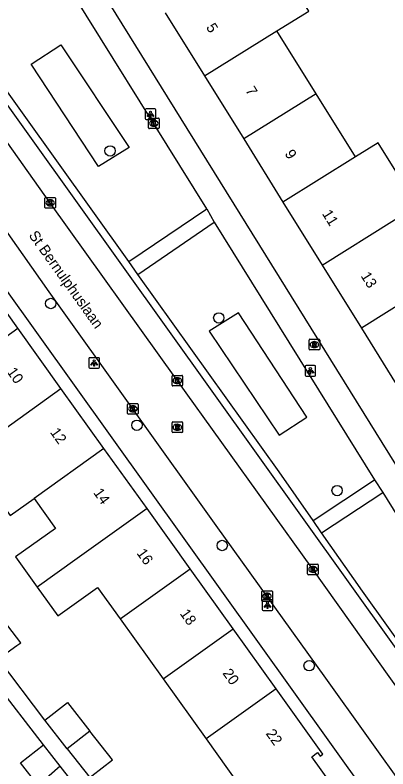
# Model space of a CAD drawing. Extents: x 162532 to 163264, y 381233 to 382042.
# Drawn here: x 162700.3 to 162735.5, y 381791.1 to 381862.2 of the extents above; entities that cross this region are included whole.
import ezdxf

# ---------------------------------------------------------------- set-up
doc = ezdxf.new("R2010")
doc.units = 0
for name, color, linetype in [('IMGEO_Boom', 7, 'Continuous'), ('IMGEO_Groenvoorziening', 7, 'Continuous'), ('IMGEO_Kolk', 7, 'Continuous'), ('IMGEO_Lichtpunt', 7, 'Continuous'), ('IMGEO_Openbare_ruimte_label', 7, 'Continuous'), ('IMGEO_Pand', 7, 'Continuous'), ('IMGEO_Pand_nummerreeks', 7, 'Continuous'), ('IMGEO_Rijbaan_lokaal_open', 7, 'Continuous'), ('IMGEO_Rioolput', 7, 'Continuous'), ('IMGEO_Voetpad_open', 7, 'Continuous')]:
    doc.layers.add(name, color=color, linetype=linetype)

msp = doc.modelspace()

# ---------------------------------------------------------------- linework, layer by layer
at = {"layer": 'IMGEO_Boom'}
for centre in [(162709.277, 381849.35), (162703.686, 381834.963), (162719.533, 381833.599), (162711.809, 381823.482), (162730.694, 381817.315), (162719.856, 381812.14), (162728.055, 381800.81)]:
    msp.add_circle(centre, 0.489, dxfattribs=at)
at = {"layer": 'IMGEO_Groenvoorziening'}
for points in [[(162701.825, 381857.542), (162704.634, 381859.351), (162711.086, 381849.663), (162708.201, 381847.866), (162701.825, 381857.542)], [(162725.215, 381822.539), (162727.821, 381824.235), (162721.383, 381834.088), (162718.637, 381832.355), (162725.215, 381822.539)]]:
    msp.add_lwpolyline(points, dxfattribs=at)
at = {"layer": 'IMGEO_Kolk'}
for p, q in [((162712.985, 381852.453), (162713.837, 381852.453)), ((162712.91, 381851.527), (162712.91, 381852.379)), ((162713.398, 381852.233), (162713.423, 381852.233)), ((162713.911, 381852.379), (162713.911, 381851.527)), ((162713.837, 381851.453), (162712.985, 381851.453)), ((162713.421, 381851.673), (162713.396, 381851.673)), ((162703.13, 381844.028), (162703.13, 381844.88)), ((162703.205, 381844.954), (162704.057, 381844.954)), ((162703.618, 381844.734), (162703.643, 381844.734)), ((162704.131, 381844.88), (162704.131, 381844.028)), ((162704.057, 381843.954), (162703.205, 381843.954)), ((162703.641, 381844.174), (162703.616, 381844.174)), ((162715.123, 381827.257), (162715.123, 381828.109)), ((162715.198, 381828.183), (162716.05, 381828.183)), ((162715.611, 381827.963), (162715.636, 381827.963)), ((162716.124, 381828.109), (162716.124, 381827.257)), ((162716.05, 381827.183), (162715.198, 381827.183)), ((162715.634, 381827.403), (162715.609, 381827.403)), ((162710.932, 381824.601), (162710.932, 381825.453)), ((162711.007, 381825.527), (162711.859, 381825.527)), ((162711.933, 381825.453), (162711.933, 381824.601)), ((162711.443, 381824.747), (162711.418, 381824.747)), ((162711.42, 381825.307), (162711.445, 381825.307)), ((162711.859, 381824.527), (162711.007, 381824.527)), ((162727.911, 381809.461), (162727.911, 381810.313)), ((162727.986, 381810.387), (162728.838, 381810.387)), ((162728.399, 381810.167), (162728.424, 381810.167)), ((162728.912, 381810.313), (162728.912, 381809.461)), ((162728.838, 381809.387), (162727.986, 381809.387)), ((162728.422, 381809.607), (162728.397, 381809.607)), ((162723.582, 381806.94), (162723.582, 381807.792)), ((162723.657, 381807.866), (162724.509, 381807.866)), ((162724.07, 381807.646), (162724.095, 381807.646)), ((162724.583, 381807.792), (162724.583, 381806.94)), ((162724.093, 381807.086), (162724.068, 381807.086)), ((162724.509, 381806.866), (162723.657, 381806.866))]:
    msp.add_line(p, q, dxfattribs=at)
for points in [[(162712.985, 381852.453), (162713.837, 381852.453)], [(162712.91, 381851.527), (162712.91, 381852.379)], [(162713.231, 381852.153), (162713.354, 381852.153), (162713.354, 381852.002), (162713.484, 381852.153), (162713.648, 381852.153), (162713.502, 381852.002), (162713.655, 381851.753), (162713.503, 381851.753), (162713.418, 381851.917), (162713.354, 381851.85), (162713.354, 381851.753), (162713.231, 381851.753), (162713.231, 381852.153)], [(162713.911, 381852.379), (162713.911, 381851.527)], [(162713.837, 381851.453), (162712.985, 381851.453)], [(162703.13, 381844.028), (162703.13, 381844.88)], [(162703.205, 381844.954), (162704.057, 381844.954)], [(162703.451, 381844.654), (162703.574, 381844.654), (162703.574, 381844.503), (162703.704, 381844.654), (162703.868, 381844.654), (162703.722, 381844.503), (162703.875, 381844.254), (162703.723, 381844.254), (162703.638, 381844.418), (162703.574, 381844.351), (162703.574, 381844.254), (162703.451, 381844.254), (162703.451, 381844.654)], [(162704.131, 381844.88), (162704.131, 381844.028)], [(162704.057, 381843.954), (162703.205, 381843.954)], [(162715.123, 381827.257), (162715.123, 381828.109)], [(162715.198, 381828.183), (162716.05, 381828.183)], [(162715.444, 381827.883), (162715.567, 381827.883), (162715.567, 381827.732), (162715.697, 381827.883), (162715.861, 381827.883), (162715.715, 381827.732), (162715.868, 381827.483), (162715.716, 381827.483), (162715.631, 381827.647), (162715.567, 381827.58), (162715.567, 381827.483), (162715.444, 381827.483), (162715.444, 381827.883)], [(162716.124, 381828.109), (162716.124, 381827.257)], [(162716.05, 381827.183), (162715.198, 381827.183)], [(162710.932, 381824.601), (162710.932, 381825.453)], [(162711.007, 381825.527), (162711.859, 381825.527)], [(162711.933, 381825.453), (162711.933, 381824.601)], [(162711.253, 381825.227), (162711.376, 381825.227), (162711.376, 381825.076), (162711.506, 381825.227), (162711.67, 381825.227), (162711.524, 381825.076), (162711.677, 381824.827), (162711.525, 381824.827), (162711.44, 381824.991), (162711.376, 381824.924), (162711.376, 381824.827), (162711.253, 381824.827), (162711.253, 381825.227)], [(162711.859, 381824.527), (162711.007, 381824.527)], [(162727.911, 381809.461), (162727.911, 381810.313)], [(162727.986, 381810.387), (162728.838, 381810.387)], [(162728.232, 381810.087), (162728.355, 381810.087), (162728.355, 381809.936), (162728.485, 381810.087), (162728.649, 381810.087), (162728.503, 381809.936), (162728.656, 381809.687), (162728.504, 381809.687), (162728.419, 381809.851), (162728.355, 381809.784), (162728.355, 381809.687), (162728.232, 381809.687), (162728.232, 381810.087)], [(162728.912, 381810.313), (162728.912, 381809.461)], [(162728.838, 381809.387), (162727.986, 381809.387)], [(162723.582, 381806.94), (162723.582, 381807.792)], [(162723.657, 381807.866), (162724.509, 381807.866)], [(162724.583, 381807.792), (162724.583, 381806.94)], [(162723.903, 381807.566), (162724.026, 381807.566), (162724.026, 381807.415), (162724.156, 381807.566), (162724.32, 381807.566), (162724.174, 381807.415), (162724.327, 381807.166), (162724.175, 381807.166), (162724.09, 381807.33), (162724.026, 381807.263), (162724.026, 381807.166), (162723.903, 381807.166), (162723.903, 381807.566)], [(162724.509, 381806.866), (162723.657, 381806.866)]]:
    msp.add_lwpolyline(points, dxfattribs=at)
for centre, start, end in [((162712.987, 381852.377), 91.55205, 178.44795), ((162712.987, 381852.377), 91.55205, 178.44795), ((162713.835, 381852.377), 1.55205, 88.44795), ((162713.835, 381852.377), 1.55205, 88.44795), ((162712.987, 381851.529), 181.55205, 268.44795), ((162712.987, 381851.529), 181.55205, 268.44795), ((162713.835, 381851.529), 271.55205, 358.44795), ((162713.835, 381851.529), 271.55205, 358.44795), ((162703.207, 381844.878), 91.55205, 178.44795), ((162703.207, 381844.878), 91.55205, 178.44795), ((162704.055, 381844.878), 1.55205, 88.44795), ((162704.055, 381844.878), 1.55205, 88.44795), ((162703.207, 381844.03), 181.55205, 268.44795), ((162703.207, 381844.03), 181.55205, 268.44795), ((162704.055, 381844.03), 271.55205, 358.44795), ((162704.055, 381844.03), 271.55205, 358.44795), ((162715.2, 381828.107), 91.55205, 178.44795), ((162715.2, 381828.107), 91.55205, 178.44795), ((162716.048, 381828.107), 1.55205, 88.44795), ((162716.048, 381828.107), 1.55205, 88.44795), ((162715.2, 381827.259), 181.55205, 268.44795), ((162715.2, 381827.259), 181.55205, 268.44795), ((162716.048, 381827.259), 271.55205, 358.44795), ((162716.048, 381827.259), 271.55205, 358.44795), ((162711.009, 381825.451), 91.55205, 178.44795), ((162711.009, 381825.451), 91.55205, 178.44795), ((162711.857, 381825.451), 1.55205, 88.44795), ((162711.857, 381825.451), 1.55205, 88.44795), ((162711.009, 381824.603), 181.55205, 268.44795), ((162711.009, 381824.603), 181.55205, 268.44795), ((162711.857, 381824.603), 271.55205, 358.44795), ((162711.857, 381824.603), 271.55205, 358.44795), ((162727.988, 381810.311), 91.55205, 178.44795), ((162727.988, 381810.311), 91.55205, 178.44795), ((162728.836, 381810.311), 1.55205, 88.44795), ((162728.836, 381810.311), 1.55205, 88.44795), ((162727.988, 381809.463), 181.55205, 268.44795), ((162727.988, 381809.463), 181.55205, 268.44795), ((162728.836, 381809.463), 271.55205, 358.44795), ((162728.836, 381809.463), 271.55205, 358.44795), ((162723.659, 381807.79), 91.55205, 178.44795), ((162723.659, 381807.79), 91.55205, 178.44795), ((162724.507, 381807.79), 1.55205, 88.44795), ((162724.507, 381807.79), 1.55205, 88.44795), ((162723.659, 381806.942), 181.55205, 268.44795), ((162723.659, 381806.942), 181.55205, 268.44795), ((162724.507, 381806.942), 271.55205, 358.44795), ((162724.507, 381806.942), 271.55205, 358.44795)]:
    msp.add_arc(centre, 0.0765, start, end, dxfattribs=at)
for centre, major_axis, ratio, start_param, end_param in [((162713.397, 381851.953), (-0.387, 0.002), 0.722429, 4.712389, 7.853982), ((162713.422, 381851.953), (-0.39, 0.002), 0.717154, 1.570796, 4.712389), ((162703.617, 381844.454), (-0.387, 0.002), 0.722429, 4.712389, 7.853982), ((162703.642, 381844.454), (-0.39, 0.002), 0.717154, 1.570796, 4.712389), ((162715.61, 381827.683), (-0.387, 0.002), 0.722429, 4.712389, 7.853982), ((162715.635, 381827.683), (-0.39, 0.002), 0.717154, 1.570796, 4.712389), ((162711.419, 381825.027), (-0.387, 0.002), 0.722429, 4.712389, 7.853982), ((162711.444, 381825.027), (-0.39, 0.002), 0.717154, 1.570796, 4.712389), ((162728.398, 381809.887), (-0.387, 0.002), 0.722429, 4.712389, 7.853982), ((162728.423, 381809.887), (-0.39, 0.002), 0.717154, 1.570796, 4.712389), ((162724.069, 381807.366), (-0.387, 0.002), 0.722429, 4.712389, 7.853982), ((162724.094, 381807.366), (-0.39, 0.002), 0.717154, 1.570796, 4.712389)]:
    msp.add_ellipse(centre, major_axis=major_axis, ratio=ratio, start_param=start_param, end_param=end_param, dxfattribs=at)
at = {"layer": 'IMGEO_Lichtpunt'}
for p, q in [((162712.597, 381853.21), (162712.597, 381852.403)), ((162712.597, 381853.21), (162712.597, 381852.403)), ((162713.499, 381853.305), (162712.691, 381853.305)), ((162713.499, 381853.305), (162712.691, 381853.305)), ((162713.593, 381852.403), (162713.593, 381853.21)), ((162713.593, 381852.403), (162713.593, 381853.21)), ((162712.691, 381852.309), (162713.499, 381852.309)), ((162712.691, 381852.309), (162713.499, 381852.309)), ((162707.276, 381829.759), (162707.276, 381828.952)), ((162707.276, 381829.759), (162707.276, 381828.952)), ((162708.178, 381829.854), (162707.37, 381829.854)), ((162708.178, 381829.854), (162707.37, 381829.854)), ((162708.272, 381828.952), (162708.272, 381829.759)), ((162708.272, 381828.952), (162708.272, 381829.759)), ((162727.672, 381829.017), (162727.672, 381828.21)), ((162727.672, 381829.017), (162727.672, 381828.21)), ((162728.574, 381829.112), (162727.766, 381829.112)), ((162728.574, 381829.112), (162727.766, 381829.112)), ((162728.668, 381828.21), (162728.668, 381829.017)), ((162728.668, 381828.21), (162728.668, 381829.017)), ((162707.37, 381828.858), (162708.178, 381828.858)), ((162707.37, 381828.858), (162708.178, 381828.858)), ((162727.766, 381828.116), (162728.574, 381828.116)), ((162727.766, 381828.116), (162728.574, 381828.116)), ((162723.624, 381806.922), (162723.624, 381806.115)), ((162723.624, 381806.922), (162723.624, 381806.115)), ((162724.526, 381807.017), (162723.718, 381807.017)), ((162724.526, 381807.017), (162723.718, 381807.017)), ((162724.62, 381806.115), (162724.62, 381806.922)), ((162724.62, 381806.115), (162724.62, 381806.922)), ((162723.718, 381806.021), (162724.526, 381806.021)), ((162723.718, 381806.021), (162724.526, 381806.021))]:
    msp.add_line(p, q, dxfattribs=at)
for points in [[(162712.971, 381852.874), (162713.01, 381852.846), (162712.822, 381852.584), (162712.784, 381852.611), (162712.971, 381852.874)], [(162713.073, 381852.826), (162713.12, 381852.826), (162713.12, 381852.504), (162713.073, 381852.504), (162713.073, 381852.826)], [(162713.183, 381852.846), (162713.221, 381852.873), (162713.408, 381852.611), (162713.369, 381852.583), (162713.183, 381852.846)], [(162707.65, 381829.423), (162707.689, 381829.395), (162707.501, 381829.133), (162707.463, 381829.16), (162707.65, 381829.423)], [(162707.752, 381829.375), (162707.799, 381829.375), (162707.799, 381829.053), (162707.752, 381829.053), (162707.752, 381829.375)], [(162707.862, 381829.395), (162707.9, 381829.422), (162708.087, 381829.16), (162708.048, 381829.132), (162707.862, 381829.395)], [(162728.046, 381828.681), (162728.085, 381828.653), (162727.897, 381828.391), (162727.859, 381828.418), (162728.046, 381828.681)], [(162728.148, 381828.633), (162728.195, 381828.633), (162728.195, 381828.311), (162728.148, 381828.311), (162728.148, 381828.633)], [(162728.258, 381828.653), (162728.296, 381828.68), (162728.483, 381828.418), (162728.444, 381828.39), (162728.258, 381828.653)], [(162723.998, 381806.586), (162724.037, 381806.558), (162723.849, 381806.296), (162723.811, 381806.323), (162723.998, 381806.586)], [(162724.1, 381806.538), (162724.147, 381806.538), (162724.147, 381806.216), (162724.1, 381806.216), (162724.1, 381806.538)], [(162724.21, 381806.558), (162724.248, 381806.585), (162724.435, 381806.323), (162724.396, 381806.295), (162724.21, 381806.558)]]:
    msp.add_lwpolyline(points, dxfattribs=at)
for centre in [(162713.096, 381853.008), (162707.775, 381829.557), (162728.171, 381828.815), (162724.123, 381806.72)]:
    msp.add_circle(centre, 0.0994, dxfattribs=at)
for centre, start, end in [((162712.691, 381853.21), 90, 180), ((162712.691, 381853.21), 90, 180), ((162713.499, 381853.21), 0, 90), ((162713.499, 381853.21), 0, 90), ((162712.691, 381852.403), 180, 270), ((162712.691, 381852.403), 180, 270), ((162713.499, 381852.403), 270, 0), ((162713.499, 381852.403), 270, 360), ((162707.37, 381829.759), 90, 180), ((162707.37, 381829.759), 90, 180), ((162708.178, 381829.759), 0, 90), ((162708.178, 381829.759), 0, 90), ((162707.37, 381828.952), 180, 270), ((162707.37, 381828.952), 180, 270), ((162708.178, 381828.952), 270, 0), ((162708.178, 381828.952), 270, 360), ((162727.766, 381829.017), 90, 180), ((162727.766, 381829.017), 90, 180), ((162728.574, 381829.017), 0, 90), ((162728.574, 381829.017), 0, 90), ((162727.766, 381828.21), 180, 270), ((162727.766, 381828.21), 180, 270), ((162728.574, 381828.21), 270, 0), ((162728.574, 381828.21), 270, 360), ((162723.718, 381806.922), 90, 180), ((162723.718, 381806.922), 90, 180), ((162724.526, 381806.922), 0, 90), ((162724.526, 381806.922), 0, 90), ((162723.718, 381806.115), 180, 270), ((162723.718, 381806.115), 180, 270), ((162724.526, 381806.115), 270, 0), ((162724.526, 381806.115), 270, 360)]:
    msp.add_arc(centre, 0.0946, start, end, dxfattribs=at)
at = {"layer": 'IMGEO_Pand'}
for points in [[(162725.018, 381860.672), (162728.024, 381862.543), (162724.325, 381868.486)], [(162714.489, 381862.36), (162718.187, 381856.418)], [(162718.187, 381856.418), (162725.018, 381860.672)], [(162728.717, 381854.728), (162725.018, 381860.672)], [(162718.187, 381856.418), (162721.886, 381850.474)], [(162728.717, 381854.728), (162721.886, 381850.474)], [(162732.415, 381848.785), (162728.717, 381854.728)], [(162721.886, 381850.474), (162725.584, 381844.531)], [(162738.268, 381844.183), (162734.568, 381850.126), (162732.415, 381848.785)], [(162732.415, 381848.785), (162725.584, 381844.531)], [(162725.584, 381844.531), (162729.283, 381838.588)], [(162729.283, 381838.588), (162736.114, 381842.842), (162738.268, 381844.183)], [(162700.591, 381832.623), (162696.534, 381838.291)], [(162729.283, 381838.588), (162732.981, 381832.645)], [(162741.968, 381838.241), (162739.812, 381836.899), (162732.981, 381832.645)], [(162691.739, 381826.291), (162693.994, 381827.904), (162700.591, 381832.623)], [(162704.649, 381826.956), (162700.591, 381832.623)], [(162732.981, 381832.645), (162736.68, 381826.702)], [(162695.795, 381820.623), (162698.052, 381822.237), (162704.649, 381826.956)], [(162708.706, 381821.289), (162704.649, 381826.956)], [(162708.706, 381821.289), (162702.109, 381816.57)], [(162712.763, 381815.622), (162708.706, 381821.289)], [(162695.795, 381820.623), (162699.851, 381814.955), (162702.109, 381816.57)], [(162702.109, 381816.57), (162704.121, 381813.76), (162700.356, 381811.063), (162702.4, 381808.208)], [(162712.763, 381815.622), (162706.167, 381810.903), (162702.4, 381808.208)], [(162716.821, 381809.955), (162712.763, 381815.622)], [(162710.224, 381805.236), (162716.821, 381809.955)], [(162720.879, 381804.287), (162716.821, 381809.955)], [(162702.4, 381808.208), (162704.341, 381805.498), (162708.107, 381808.193), (162710.224, 381805.236)], [(162698.736, 381801.444), (162698.944, 381801.592), (162699.581, 381802.048), (162700.497, 381802.703), (162700.862, 381802.965), (162698.794, 381805.629)], [(162710.224, 381805.236), (162714.282, 381799.568)], [(162714.282, 381799.568), (162720.879, 381804.287)], [(162724.936, 381798.62), (162720.879, 381804.287)], [(162714.282, 381799.568), (162718.339, 381793.901)], [(162718.339, 381793.901), (162722.379, 381788.259), (162721.632, 381787.724), (162724.411, 381783.86), (162724.655, 381784.034), (162724.393, 381784.4), (162730.435, 381788.725), (162730.697, 381788.359), (162730.941, 381788.533), (162728.304, 381792.217), (162728.849, 381792.607), (162729.085, 381792.277), (162729.344, 381792.463), (162724.936, 381798.62)], [(162724.936, 381798.62), (162718.339, 381793.901)], [(162703.136, 381795.671), (162705.273, 381797.338), (162707.383, 381794.633)], [(162705.246, 381792.966), (162703.136, 381795.671)], [(162707.383, 381794.633), (162705.246, 381792.966)], [(162707.36, 381790.257), (162707.565, 381790.418), (162709.496, 381791.925), (162707.383, 381794.633)], [(162702.494, 381789.523), (162700.837, 381791.642), (162703.003, 381793.336)], [(162704.572, 381791.33), (162703.003, 381793.336)], [(162705.246, 381792.966), (162707.36, 381790.257)], [(162704.572, 381791.33), (162702.494, 381789.523)], [(162707.142, 381788.044), (162704.572, 381791.33)]]:
    msp.add_lwpolyline(points, dxfattribs=at)
at = {"layer": 'IMGEO_Rijbaan_lokaal_open'}
for points in [[(162740.722, 381792.594), (162728.313, 381810.023), (162715.566, 381827.76), (162703.613, 381844.475), (162693.495, 381858.692)], [(162740.416, 381785.225), (162737.359, 381788.833), (162729.638, 381799.644), (162719.288, 381814.036), (162703.538, 381836.077), (162693.329, 381850.547), (162689.021, 381856.614)]]:
    msp.add_lwpolyline(points, dxfattribs=at)
at = {"layer": 'IMGEO_Rioolput'}
for p, q in [((162728.047, 381830.661), (162728.047, 381831.513)), ((162728.122, 381831.587), (162728.974, 381831.587)), ((162728.535, 381831.367), (162728.56, 381831.367)), ((162729.048, 381831.513), (162729.048, 381830.661)), ((162728.974, 381830.587), (162728.122, 381830.587)), ((162728.558, 381830.807), (162728.533, 381830.807)), ((162715.125, 381822.868), (162715.125, 381823.72)), ((162715.2, 381823.794), (162716.052, 381823.794)), ((162715.613, 381823.574), (162715.638, 381823.574)), ((162716.126, 381823.72), (162716.126, 381822.868)), ((162716.052, 381822.794), (162715.2, 381822.794)), ((162715.636, 381823.014), (162715.611, 381823.014))]:
    msp.add_line(p, q, dxfattribs=at)
for points in [[(162728.047, 381830.661), (162728.047, 381831.513)], [(162728.122, 381831.587), (162728.974, 381831.587)], [(162728.636, 381831.285), (162728.384, 381831.287), (162728.384, 381830.887)], [(162728.562, 381831.206), (162728.508, 381831.206), (162728.508, 381831.125)], [(162728.508, 381831.125), (162728.56, 381831.125)], [(162729.048, 381831.513), (162729.048, 381830.661)], [(162728.974, 381830.587), (162728.122, 381830.587)], [(162728.384, 381830.887), (162728.508, 381830.887), (162728.508, 381831.049), (162728.519, 381831.049)], [(162728.566, 381831.02), (162728.637, 381830.887), (162728.777, 381830.887), (162728.712, 381831.013)], [(162715.125, 381822.868), (162715.125, 381823.72)], [(162715.2, 381823.794), (162716.052, 381823.794)], [(162715.714, 381823.492), (162715.462, 381823.494), (162715.462, 381823.094)], [(162715.462, 381823.094), (162715.586, 381823.094), (162715.586, 381823.256), (162715.597, 381823.256)], [(162715.64, 381823.413), (162715.586, 381823.413), (162715.586, 381823.332)], [(162715.586, 381823.332), (162715.638, 381823.332)], [(162716.126, 381823.72), (162716.126, 381822.868)], [(162716.052, 381822.794), (162715.2, 381822.794)], [(162715.644, 381823.227), (162715.715, 381823.094), (162715.855, 381823.094), (162715.79, 381823.22)]]:
    msp.add_lwpolyline(points, dxfattribs=at)
for centre, radius, start, end in [((162728.124, 381831.511), 0.0765, 91.55205, 178.44795), ((162728.124, 381831.511), 0.0765, 91.55205, 178.44795), ((162728.544, 381831.314), 0.19, 274.7715, 282.96867), ((162728.568, 381831.11), 0.0964, 77.00612, 93.18647), ((162728.582, 381831.167), 0.0378, 276.66336, 79.67722), ((162728.635, 381831.175), 0.109, 350.36119, 89.41601), ((162728.633, 381831.175), 0.112, 277.58423, 350.98172), ((162728.972, 381831.511), 0.0765, 1.55205, 88.44795), ((162728.972, 381831.511), 0.0765, 1.55205, 88.44795), ((162728.124, 381830.663), 0.0765, 181.55205, 268.44795), ((162728.124, 381830.663), 0.0765, 181.55205, 268.44795), ((162728.518, 381830.996), 0.0533, 26.02933, 88.69889), ((162728.617, 381830.96), 0.108, 29.51342, 73.79051), ((162728.972, 381830.663), 0.0765, 271.55205, 358.44795), ((162728.972, 381830.663), 0.0765, 271.55205, 358.44795), ((162715.202, 381823.718), 0.0765, 91.55205, 178.44795), ((162715.202, 381823.718), 0.0765, 91.55205, 178.44795), ((162715.596, 381823.203), 0.0533, 26.02933, 88.69889), ((162715.622, 381823.521), 0.19, 274.7715, 282.96867), ((162715.646, 381823.317), 0.0964, 77.00612, 93.18647), ((162715.66, 381823.374), 0.0378, 276.66336, 79.67722), ((162715.713, 381823.382), 0.109, 350.36119, 89.41601), ((162715.711, 381823.382), 0.112, 277.58423, 350.98172), ((162715.695, 381823.167), 0.108, 29.51342, 73.79051), ((162716.05, 381823.718), 0.0765, 1.55205, 88.44795), ((162716.05, 381823.718), 0.0765, 1.55205, 88.44795), ((162715.202, 381822.87), 0.0765, 181.55205, 268.44795), ((162715.202, 381822.87), 0.0765, 181.55205, 268.44795), ((162716.05, 381822.87), 0.0765, 271.55205, 358.44795), ((162716.05, 381822.87), 0.0765, 271.55205, 358.44795)]:
    msp.add_arc(centre, radius, start, end, dxfattribs=at)
for centre, major_axis, ratio, start_param, end_param in [((162728.534, 381831.087), (-0.387, 0.002), 0.722429, 4.712389, 7.853982), ((162728.559, 381831.087), (-0.39, 0.002), 0.717154, 1.570796, 4.712389), ((162715.612, 381823.294), (-0.387, 0.002), 0.722429, 4.712389, 7.853982), ((162715.637, 381823.294), (-0.39, 0.002), 0.717154, 1.570796, 4.712389)]:
    msp.add_ellipse(centre, major_axis=major_axis, ratio=ratio, start_param=start_param, end_param=end_param, dxfattribs=at)
at = {"layer": 'IMGEO_Voetpad_open'}
for points in [[(162752.202, 381794.074), (162703.711, 381872.133)], [(162718.394, 381843.879), (162703.289, 381868.189)], [(162711.041, 381838.922), (162697.58, 381857.674)], [(162685.191, 381856.189), (162733.516, 381788.621)], [(162697.482, 381856.586), (162740.249, 381796.81)], [(162711.041, 381838.922), (162718.394, 381843.879)], [(162718.394, 381843.879), (162719.105, 381842.623)], [(162711.887, 381837.703), (162719.105, 381842.623)], [(162719.105, 381842.623), (162734.234, 381818.334)], [(162711.887, 381837.703), (162711.041, 381838.922)], [(162728.423, 381814.491), (162725.214, 381819.087), (162711.887, 381837.703)], [(162728.423, 381814.491), (162734.234, 381818.334)], [(162734.234, 381818.334), (162734.998, 381817.128)], [(162729.229, 381813.337), (162734.998, 381817.128)], [(162734.998, 381817.128), (162747.87, 381796.391)], [(162729.229, 381813.337), (162728.423, 381814.491)], [(162740.762, 381797.112), (162733.079, 381807.822), (162729.229, 381813.337)], [(162703.136, 381795.671), (162698.736, 381801.444)], [(162703.003, 381793.336), (162698.409, 381799.256)]]:
    msp.add_lwpolyline(points, dxfattribs=at)

# ---------------------------------------------------------------- texts
at = {"layer": 'IMGEO_Openbare_ruimte_label'}
msp.add_text('St Bernulphuslaan', height=1, rotation=305.5177, dxfattribs=at).set_placement((162701.562, 381841.389))
at = {"layer": 'IMGEO_Pand_nummerreeks'}
for s, rotation, p in [('5', 301.89516, (162718.296, 381861.012)), ('7', 301.89516, (162722.004, 381855.054)), ('9', 301.89516, (162725.712, 381849.096)), ('11', 301.89516, (162729.236, 381843.433)), ('13', 301.89635, (162732.883, 381837.571)), ('10', 305.60339, (162699.505, 381828.506)), ('12', 305.60339, (162703.58, 381822.814)), ('14', 305.60339, (162707.66, 381817.115)), ('16', 305.60339, (162711.739, 381811.418)), ('18', 305.60055, (162715.819, 381805.72)), ('20', 305.60055, (162719.845, 381800.097)), ('22', 305.60055, (162723.919, 381794.406))]:
    msp.add_text(s, height=1, rotation=rotation, dxfattribs=at).set_placement(p)

doc.saveas('drawing.dxf')
